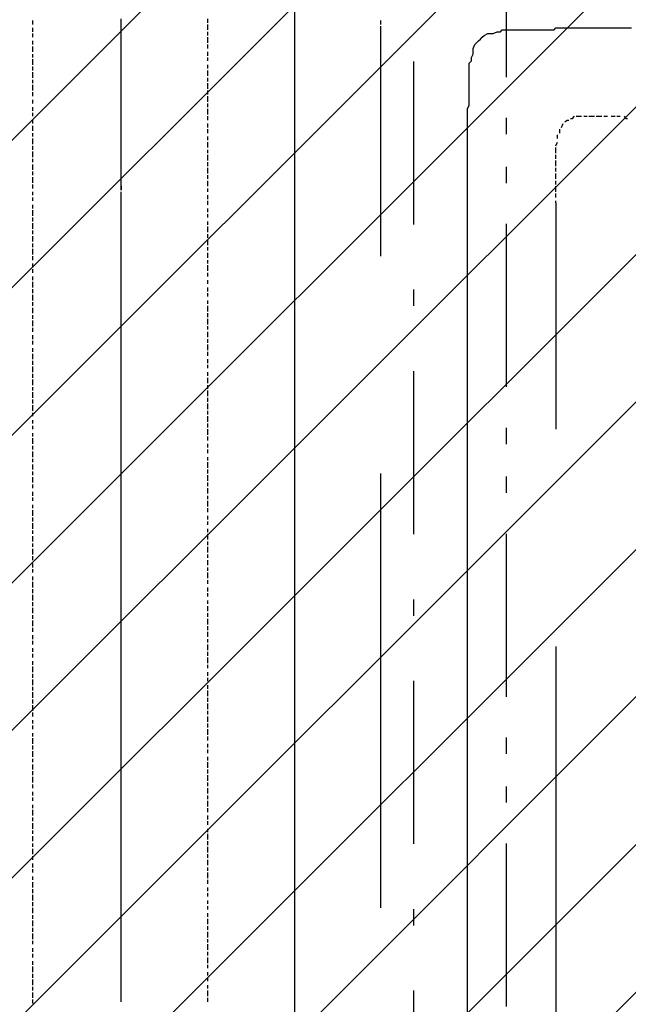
# Model space of a CAD drawing. Extents: x 997 to 109698, y 921 to 94021.
# Tile 441 of 656: x 25579 to 26978, y 40790 to 43055. Entities that reach past the tile are written whole.
import ezdxf

# ---------------------------------------------------------------- set-up
doc = ezdxf.new("R2010")
doc.units = 0
doc.header["$MEASUREMENT"] = 0
for name, color, linetype in [('12', 7, 'CONTINUOUS'), ('28', 7, 'CONTINUOUS'), ('40', 7, 'CONTINUOUS')]:
    doc.layers.add(name, color=color, linetype=linetype)

msp = doc.modelspace()

# ---------------------------------------------------------------- linework, layer by layer
at = {"layer": '12', "color": 5}
for p, q in [((26210.630503, 43234.563401), (26210.630503, 42459.563401)), ((25812.630503, 43043.563401), (25812.630503, 43056.563401)), ((25812.630503, 43035.563401), (25812.630503, 43043.563401)), ((25812.630503, 43022.563401), (25812.630503, 43035.563401)), ((26807.630503, 43031.563401), (26811.630503, 43035.563401)), ((26811.630503, 43035.563401), (26815.630503, 43035.563401)), ((26815.630503, 43035.563401), (26824.630503, 43035.563401)), ((26824.630503, 43035.563401), (26837.630503, 43035.563401)), ((26837.630503, 43035.563401), (26845.630503, 43035.563401)), ((26845.630503, 43035.563401), (26854.630503, 43035.563401)), ((26854.630503, 43035.563401), (26866.630503, 43035.563401)), ((26866.630503, 43035.563401), (26875.630503, 43035.563401)), ((26875.630503, 43035.563401), (26883.630503, 43035.563401)), ((26883.630503, 43035.563401), (26896.630503, 43035.563401)), ((26896.630503, 43035.563401), (26904.630503, 43035.563401)), ((26904.630503, 43035.563401), (26917.630503, 43035.563401)), ((26917.630503, 43035.563401), (26926.630503, 43035.563401)), ((26926.630503, 43035.563401), (26934.630503, 43035.563401)), ((26934.630503, 43035.563401), (26947.630503, 43035.563401)), ((26947.630503, 43035.563401), (26955.630503, 43035.563401)), ((26955.630503, 43035.563401), (26964.630503, 43035.563401)), ((26964.630503, 43035.563401), (26976.630503, 43035.563401)), ((26976.630503, 43035.563401), (26985.630503, 43035.563401)), ((25812.630503, 43014.563401), (25812.630503, 43022.563401)), ((25812.630503, 43005.563401), (25812.630503, 43014.563401)), ((26646.630503, 43018.563401), (26655.630503, 43022.563401)), ((26655.630503, 43022.563401), (26667.630503, 43022.563401)), ((26667.630503, 43022.563401), (26676.630503, 43026.563401)), ((26676.630503, 43026.563401), (26684.630503, 43026.563401)), ((26697.630503, 43031.563401), (26705.630503, 43031.563401)), ((26705.630503, 43031.563401), (26714.630503, 43031.563401)), ((26714.630503, 43031.563401), (26727.630503, 43031.563401)), ((26727.630503, 43031.563401), (26735.630503, 43031.563401)), ((26735.630503, 43031.563401), (26744.630503, 43031.563401)), ((26744.630503, 43031.563401), (26756.630503, 43031.563401)), ((26756.630503, 43031.563401), (26765.630503, 43031.563401)), ((26765.630503, 43031.563401), (26773.630503, 43031.563401)), ((26773.630503, 43031.563401), (26786.630503, 43031.563401)), ((26786.630503, 43031.563401), (26794.630503, 43031.563401)), ((26794.630503, 43031.563401), (26807.630503, 43031.563401)), ((25812.630503, 42992.563401), (25812.630503, 43005.563401)), ((25812.630503, 42984.563401), (25812.630503, 42992.563401)), ((26621.630503, 42988.563401), (26625.630503, 42997.563401)), ((26633.630503, 43005.563401), (26638.630503, 43009.563401)), ((25812.630503, 42975.563401), (25812.630503, 42984.563401)), ((25812.630503, 42963.563401), (25812.630503, 42975.563401)), ((26617.630503, 42967.563401), (26621.630503, 42975.563401)), ((26617.630503, 42959.563401), (26617.630503, 42967.563401)), ((26621.630503, 42975.563401), (26621.630503, 42988.563401)), ((25812.630503, 42954.563401), (25812.630503, 42963.563401)), ((25812.630503, 42946.563401), (25812.630503, 42954.563401)), ((25812.630503, 42933.563401), (25812.630503, 42946.563401)), ((26612.630503, 42937.563401), (26612.630503, 42946.563401)), ((25812.630503, 42925.563401), (25812.630503, 42933.563401)), ((25812.630503, 42916.563401), (25812.630503, 42925.563401)), ((26612.630503, 42929.563401), (26612.630503, 42937.563401)), ((26612.630503, 42916.563401), (26612.630503, 42929.563401)), ((25812.630503, 42904.563401), (25812.630503, 42916.563401)), ((25812.630503, 42895.563401), (25812.630503, 42904.563401)), ((26612.630503, 42908.563401), (26612.630503, 42916.563401)), ((26612.630503, 42899.563401), (26612.630503, 42908.563401)), ((26612.630503, 42887.563401), (26612.630503, 42899.563401)), ((25812.630503, 42882.563401), (25812.630503, 42895.563401)), ((25812.630503, 42874.563401), (25812.630503, 42882.563401)), ((26612.630503, 42878.563401), (26612.630503, 42887.563401)), ((26612.630503, 42870.563401), (26612.630503, 42878.563401)), ((25812.630503, 42865.563401), (25812.630503, 42874.563401)), ((25812.630503, 42853.563401), (25812.630503, 42865.563401)), ((26608.630503, 42849.563401), (26612.630503, 42857.563401)), ((26612.630503, 42857.563401), (26612.630503, 42870.563401)), ((25812.630503, 42844.563401), (25812.630503, 42853.563401)), ((25812.630503, 42836.563401), (25812.630503, 42844.563401)), ((25812.630503, 42823.563401), (25812.630503, 42836.563401)), ((26608.630503, 42836.563401), (26608.630503, 42849.563401)), ((26608.630503, 42832.563401), (26608.630503, 42836.563401)), ((26608.630503, 42061.563401), (26608.630503, 42832.563401)), ((25812.630503, 42815.563401), (25812.630503, 42823.563401)), ((25812.630503, 42806.563401), (25812.630503, 42815.563401)), ((25812.630503, 42793.563401), (25812.630503, 42806.563401)), ((25812.630503, 42785.563401), (25812.630503, 42793.563401)), ((25812.630503, 42772.563401), (25812.630503, 42785.563401)), ((25812.630503, 42764.563401), (25812.630503, 42772.563401)), ((25812.630503, 42755.563401), (25812.630503, 42764.563401)), ((25812.630503, 42743.563401), (25812.630503, 42755.563401)), ((25812.630503, 42734.563401), (25812.630503, 42743.563401)), ((25812.630503, 42726.563401), (25812.630503, 42734.563401)), ((25812.630503, 42713.563401), (25812.630503, 42726.563401)), ((25812.630503, 42705.563401), (25812.630503, 42713.563401)), ((25812.630503, 42696.563401), (25812.630503, 42705.563401)), ((25812.630503, 42683.563401), (25812.630503, 42696.563401)), ((25812.630503, 42675.563401), (25812.630503, 42683.563401)), ((25812.630503, 42662.563401), (25812.630503, 42675.563401)), ((25812.630503, 42671.563401), (25812.630503, 42662.563401)), ((25812.630503, 42645.563401), (25812.630503, 42658.563401)), ((25812.630503, 42637.563401), (25812.630503, 42645.563401)), ((25812.630503, 42628.563401), (25812.630503, 42637.563401)), ((25812.630503, 42616.563401), (25812.630503, 42628.563401)), ((25812.630503, 42607.563401), (25812.630503, 42616.563401)), ((25812.630503, 42599.563401), (25812.630503, 42607.563401)), ((25812.630503, 42586.563401), (25812.630503, 42599.563401)), ((25812.630503, 42578.563401), (25812.630503, 42586.563401)), ((25812.630503, 42569.563401), (25812.630503, 42578.563401)), ((25812.630503, 42556.563401), (25812.630503, 42569.563401)), ((25812.630503, 42548.563401), (25812.630503, 42556.563401)), ((25812.630503, 42535.563401), (25812.630503, 42548.563401)), ((25812.630503, 42527.563401), (25812.630503, 42535.563401)), ((25812.630503, 42518.563401), (25812.630503, 42527.563401)), ((25812.630503, 42506.563401), (25812.630503, 42518.563401)), ((25812.630503, 42497.563401), (25812.630503, 42506.563401)), ((25812.630503, 42489.563401), (25812.630503, 42497.563401)), ((25812.630503, 42476.563401), (25812.630503, 42489.563401)), ((25812.630503, 42467.563401), (25812.630503, 42476.563401)), ((25812.630503, 42459.563401), (25812.630503, 42467.563401)), ((25812.630503, 42446.563401), (25812.630503, 42459.563401)), ((25812.630503, 42438.563401), (25812.630503, 42446.563401)), ((26210.630503, 42459.563401), (26210.630503, 41460.563401)), ((25812.630503, 42429.563401), (25812.630503, 42438.563401)), ((25812.630503, 42417.563401), (25812.630503, 42429.563401)), ((25812.630503, 42408.563401), (25812.630503, 42417.563401)), ((25812.630503, 42396.563401), (25812.630503, 42408.563401)), ((25812.630503, 42387.563401), (25812.630503, 42396.563401)), ((25812.630503, 42379.563401), (25812.630503, 42387.563401)), ((25812.630503, 42366.563401), (25812.630503, 42379.563401)), ((25812.630503, 42357.563401), (25812.630503, 42366.563401)), ((25812.630503, 42349.563401), (25812.630503, 42357.563401)), ((25812.630503, 42336.563401), (25812.630503, 42349.563401)), ((25812.630503, 42328.563401), (25812.630503, 42336.563401)), ((25812.630503, 42319.563401), (25812.630503, 42328.563401)), ((25812.630503, 42307.563401), (25812.630503, 42319.563401)), ((25812.630503, 42298.563401), (25812.630503, 42307.563401)), ((25812.630503, 42285.563401), (25812.630503, 42298.563401)), ((25812.630503, 42277.563401), (25812.630503, 42285.563401)), ((25812.630503, 42269.563401), (25812.630503, 42277.563401)), ((25812.630503, 42256.563401), (25812.630503, 42269.563401)), ((25812.630503, 42247.563401), (25812.630503, 42256.563401)), ((25812.630503, 42239.563401), (25812.630503, 42247.563401)), ((25812.630503, 42226.563401), (25812.630503, 42239.563401)), ((25812.630503, 42218.563401), (25812.630503, 42226.563401)), ((25812.630503, 42209.563401), (25812.630503, 42218.563401)), ((25812.630503, 42197.563401), (25812.630503, 42209.563401)), ((25812.630503, 42188.563401), (25812.630503, 42197.563401)), ((25812.630503, 42175.563401), (25812.630503, 42188.563401)), ((25812.630503, 42167.563401), (25812.630503, 42175.563401)), ((25812.630503, 42158.563401), (25812.630503, 42167.563401)), ((25812.630503, 42146.563401), (25812.630503, 42158.563401)), ((25812.630503, 42137.563401), (25812.630503, 42146.563401)), ((25812.630503, 42129.563401), (25812.630503, 42137.563401)), ((25812.630503, 42116.563401), (25812.630503, 42129.563401)), ((25812.630503, 42108.563401), (25812.630503, 42116.563401)), ((25812.630503, 42099.563401), (25812.630503, 42108.563401)), ((25812.630503, 42086.563401), (25812.630503, 42099.563401)), ((25812.630503, 42078.563401), (25812.630503, 42086.563401)), ((25812.630503, 42065.563401), (25812.630503, 42078.563401)), ((25812.630503, 42057.563401), (25812.630503, 42065.563401)), ((26608.630503, 41062.563401), (26608.630503, 42061.563401)), ((25812.630503, 42048.563401), (25812.630503, 42057.563401)), ((25812.630503, 42036.563401), (25812.630503, 42048.563401)), ((25812.630503, 42027.563401), (25812.630503, 42036.563401)), ((25812.630503, 42019.563401), (25812.630503, 42027.563401)), ((25812.630503, 42006.563401), (25812.630503, 42019.563401)), ((25812.630503, 41998.563401), (25812.630503, 42006.563401)), ((25812.630503, 41989.563401), (25812.630503, 41998.563401)), ((25812.630503, 41976.563401), (25812.630503, 41989.563401)), ((25812.630503, 41968.563401), (25812.630503, 41976.563401)), ((25812.630503, 41955.563401), (25812.630503, 41968.563401)), ((25812.630503, 41947.563401), (25812.630503, 41955.563401)), ((25812.630503, 41938.563401), (25812.630503, 41947.563401)), ((25812.630503, 41926.563401), (25812.630503, 41938.563401)), ((25812.630503, 41917.563401), (25812.630503, 41926.563401)), ((25812.630503, 41909.563401), (25812.630503, 41917.563401)), ((25812.630503, 41896.563401), (25812.630503, 41909.563401)), ((25812.630503, 41888.563401), (25812.630503, 41896.563401)), ((25812.630503, 41879.563401), (25812.630503, 41888.563401)), ((25812.630503, 41866.563401), (25812.630503, 41879.563401)), ((25812.630503, 41858.563401), (25812.630503, 41866.563401)), ((25812.630503, 41849.563401), (25812.630503, 41858.563401)), ((25812.630503, 41837.563401), (25812.630503, 41849.563401)), ((25812.630503, 41828.563401), (25812.630503, 41837.563401)), ((25812.630503, 41816.563401), (25812.630503, 41828.563401)), ((25812.630503, 41807.563401), (25812.630503, 41816.563401)), ((25812.630503, 41799.563401), (25812.630503, 41807.563401)), ((25812.630503, 41786.563401), (25812.630503, 41799.563401)), ((25812.630503, 41777.563401), (25812.630503, 41786.563401)), ((25812.630503, 41769.563401), (25812.630503, 41777.563401)), ((25812.630503, 41756.563401), (25812.630503, 41769.563401)), ((25812.630503, 41748.563401), (25812.630503, 41756.563401)), ((25812.630503, 41739.563401), (25812.630503, 41748.563401)), ((25812.630503, 41727.563401), (25812.630503, 41739.563401)), ((25812.630503, 41718.563401), (25812.630503, 41727.563401)), ((25812.630503, 41705.563401), (25812.630503, 41718.563401)), ((25812.630503, 41697.563401), (25812.630503, 41705.563401)), ((25812.630503, 41689.563401), (25812.630503, 41697.563401)), ((25812.630503, 41676.563401), (25812.630503, 41689.563401)), ((25812.630503, 41667.563401), (25812.630503, 41676.563401)), ((25812.630503, 41659.563401), (25812.630503, 41667.563401)), ((25812.630503, 41646.563401), (25812.630503, 41659.563401)), ((25812.630503, 41638.563401), (25812.630503, 41646.563401)), ((25812.630503, 41629.563401), (25812.630503, 41638.563401)), ((25812.630503, 41617.563401), (25812.630503, 41629.563401)), ((25812.630503, 41608.563401), (25812.630503, 41617.563401)), ((25812.630503, 41595.563401), (25812.630503, 41608.563401)), ((25812.630503, 41587.563401), (25812.630503, 41595.563401)), ((25812.630503, 41578.563401), (25812.630503, 41587.563401)), ((25812.630503, 41566.563401), (25812.630503, 41578.563401)), ((25812.630503, 41557.563401), (25812.630503, 41566.563401)), ((25812.630503, 41549.563401), (25812.630503, 41557.563401)), ((25812.630503, 41536.563401), (25812.630503, 41549.563401)), ((25812.630503, 41528.563401), (25812.630503, 41536.563401)), ((25812.630503, 41519.563401), (25812.630503, 41528.563401)), ((25812.630503, 41507.563401), (25812.630503, 41519.563401)), ((25812.630503, 41498.563401), (25812.630503, 41507.563401)), ((25812.630503, 41485.563401), (25812.630503, 41498.563401)), ((25812.630503, 41477.563401), (25812.630503, 41485.563401)), ((25812.630503, 41468.563401), (25812.630503, 41477.563401)), ((25812.630503, 41456.563401), (25812.630503, 41468.563401)), ((25812.630503, 41447.563401), (25812.630503, 41456.563401)), ((26210.630503, 41460.563401), (26210.630503, 40461.563401)), ((25812.630503, 41439.563401), (25812.630503, 41447.563401)), ((25812.630503, 41426.563401), (25812.630503, 41439.563401)), ((25812.630503, 41418.563401), (25812.630503, 41426.563401)), ((25812.630503, 41409.563401), (25812.630503, 41418.563401)), ((25812.630503, 41396.563401), (25812.630503, 41409.563401)), ((25812.630503, 41388.563401), (25812.630503, 41396.563401)), ((25812.630503, 41375.563401), (25812.630503, 41388.563401)), ((25812.630503, 41367.563401), (25812.630503, 41375.563401)), ((25812.630503, 41358.563401), (25812.630503, 41367.563401)), ((25812.630503, 41346.563401), (25812.630503, 41358.563401)), ((25812.630503, 41337.563401), (25812.630503, 41346.563401)), ((25812.630503, 41329.563401), (25812.630503, 41337.563401)), ((25812.630503, 41316.563401), (25812.630503, 41329.563401)), ((25812.630503, 41308.563401), (25812.630503, 41316.563401)), ((25812.630503, 41299.563401), (25812.630503, 41308.563401)), ((25812.630503, 41286.563401), (25812.630503, 41299.563401)), ((25812.630503, 41278.563401), (25812.630503, 41286.563401)), ((25812.630503, 41269.563401), (25812.630503, 41278.563401)), ((25812.630503, 41257.563401), (25812.630503, 41269.563401)), ((25812.630503, 41248.563401), (25812.630503, 41257.563401)), ((25812.630503, 41236.563401), (25812.630503, 41248.563401)), ((25812.630503, 41227.563401), (25812.630503, 41236.563401)), ((25812.630503, 41219.563401), (25812.630503, 41227.563401)), ((25812.630503, 41206.563401), (25812.630503, 41219.563401)), ((25812.630503, 41198.563401), (25812.630503, 41206.563401)), ((25812.630503, 41189.563401), (25812.630503, 41198.563401)), ((25812.630503, 41176.563401), (25812.630503, 41189.563401)), ((25812.630503, 41168.563401), (25812.630503, 41176.563401)), ((25812.630503, 41159.563401), (25812.630503, 41168.563401)), ((25812.630503, 41147.563401), (25812.630503, 41159.563401)), ((25812.630503, 41138.563401), (25812.630503, 41147.563401)), ((25812.630503, 41126.563401), (25812.630503, 41138.563401)), ((25812.630503, 41117.563401), (25812.630503, 41126.563401)), ((25812.630503, 41109.563401), (25812.630503, 41117.563401)), ((25812.630503, 41096.563401), (25812.630503, 41109.563401)), ((25812.630503, 41087.563401), (25812.630503, 41096.563401)), ((25812.630503, 41079.563401), (25812.630503, 41087.563401)), ((25812.630503, 41066.563401), (25812.630503, 41079.563401)), ((25812.630503, 41058.563401), (25812.630503, 41066.563401)), ((25812.630503, 41049.563401), (25812.630503, 41058.563401)), ((25812.630503, 41037.563401), (25812.630503, 41049.563401)), ((26608.630503, 40063.563401), (26608.630503, 41062.563401)), ((25812.630503, 41028.563401), (25812.630503, 41037.563401)), ((25812.630503, 41015.563401), (25812.630503, 41028.563401)), ((25812.630503, 41007.563401), (25812.630503, 41015.563401)), ((25812.630503, 40999.563401), (25812.630503, 41007.563401)), ((25812.630503, 40986.563401), (25812.630503, 40999.563401)), ((25812.630503, 40977.563401), (25812.630503, 40986.563401)), ((25812.630503, 40969.563401), (25812.630503, 40977.563401)), ((25812.630503, 40956.563401), (25812.630503, 40969.563401)), ((25812.630503, 40948.563401), (25812.630503, 40956.563401)), ((25812.630503, 40939.563401), (25812.630503, 40948.563401)), ((25812.630503, 40927.563401), (25812.630503, 40939.563401)), ((25812.630503, 40918.563401), (25812.630503, 40927.563401)), ((25812.630503, 40905.563401), (25812.630503, 40918.563401)), ((25812.630503, 40897.563401), (25812.630503, 40905.563401)), ((25812.630503, 40888.563401), (25812.630503, 40897.563401)), ((25812.630503, 40876.563401), (25812.630503, 40888.563401)), ((25812.630503, 40867.563401), (25812.630503, 40876.563401)), ((25812.630503, 40859.563401), (25812.630503, 40867.563401)), ((25812.630503, 40846.563401), (25812.630503, 40859.563401)), ((25812.630503, 40838.563401), (25812.630503, 40846.563401)), ((25812.630503, 40829.563401), (25812.630503, 40838.563401)), ((25812.630503, 40816.563401), (25812.630503, 40829.563401)), ((25812.630503, 40808.563401), (25812.630503, 40816.563401)), ((25812.630503, 40795.563401), (25812.630503, 40808.563401))]:
    msp.add_line(p, q, dxfattribs=at)
at = {"layer": '12', "color": 1}
for p, q in [((25609.630503, 43043.563401), (25609.630503, 43052.563401)), ((25609.630503, 43026.563401), (25609.630503, 43035.563401)), ((26011.630503, 43047.563401), (26011.630503, 43056.563401)), ((26011.630503, 43031.563401), (26011.630503, 43043.563401)), ((26409.630503, 43043.563401), (26409.630503, 43052.563401)), ((26409.630503, 43035.563401), (26409.630503, 43039.563401)), ((26409.630503, 42510.563401), (26409.630503, 43035.563401)), ((25609.630503, 43014.563401), (25609.630503, 43022.563401)), ((26011.630503, 43018.563401), (26011.630503, 43026.563401)), ((26011.630503, 43001.563401), (26011.630503, 43014.563401)), ((25609.630503, 42997.563401), (25609.630503, 43005.563401)), ((25609.630503, 42980.563401), (25609.630503, 42992.563401)), ((26011.630503, 42988.563401), (26011.630503, 42997.563401)), ((25609.630503, 42967.563401), (25609.630503, 42975.563401)), ((26011.630503, 42971.563401), (26011.630503, 42980.563401)), ((26011.630503, 42959.563401), (26011.630503, 42967.563401)), ((25609.630503, 42950.563401), (25609.630503, 42963.563401)), ((25609.630503, 42937.563401), (25609.630503, 42946.563401)), ((26011.630503, 42942.563401), (26011.630503, 42950.563401)), ((25609.630503, 42920.563401), (25609.630503, 42933.563401)), ((26011.630503, 42925.563401), (26011.630503, 42937.563401)), ((25609.630503, 42908.563401), (25609.630503, 42916.563401)), ((25609.630503, 42891.563401), (25609.630503, 42904.563401)), ((26011.630503, 42912.563401), (26011.630503, 42920.563401)), ((26011.630503, 42895.563401), (26011.630503, 42908.563401)), ((25609.630503, 42878.563401), (25609.630503, 42887.563401)), ((26011.630503, 42882.563401), (26011.630503, 42891.563401)), ((26011.630503, 42865.563401), (26011.630503, 42878.563401)), ((25609.630503, 42861.563401), (25609.630503, 42870.563401)), ((26011.630503, 42853.563401), (26011.630503, 42861.563401)), ((25609.630503, 42844.563401), (25609.630503, 42853.563401)), ((25609.630503, 42832.563401), (25609.630503, 42840.563401)), ((26011.630503, 42836.563401), (26011.630503, 42849.563401)), ((26011.630503, 42823.563401), (26011.630503, 42832.563401)), ((26858.630503, 42832.563401), (26870.630503, 42832.563401)), ((26875.630503, 42832.563401), (26883.630503, 42832.563401)), ((26887.630503, 42832.563401), (26900.630503, 42832.563401)), ((26904.630503, 42832.563401), (26909.630503, 42832.563401)), ((26909.630503, 42832.563401), (26917.630503, 42832.563401)), ((26921.630503, 42832.563401), (26930.630503, 42832.563401)), ((26938.630503, 42832.563401), (26947.630503, 42832.563401)), ((26951.630503, 42832.563401), (26959.630503, 42832.563401)), ((25609.630503, 42815.563401), (25609.630503, 42823.563401)), ((25609.630503, 42798.563401), (25609.630503, 42810.563401)), ((26011.630503, 42806.563401), (26011.630503, 42815.563401)), ((26824.630503, 42806.563401), (26828.630503, 42815.563401)), ((25609.630503, 42785.563401), (25609.630503, 42793.563401)), ((26011.630503, 42793.563401), (26011.630503, 42802.563401)), ((26815.630503, 42781.563401), (26815.630503, 42789.563401)), ((26820.630503, 42793.563401), (26820.630503, 42802.563401)), ((25609.630503, 42768.563401), (25609.630503, 42781.563401)), ((25609.630503, 42755.563401), (25609.630503, 42764.563401)), ((26011.630503, 42777.563401), (26011.630503, 42785.563401)), ((26011.630503, 42760.563401), (26011.630503, 42772.563401)), ((26811.630503, 42764.563401), (26815.630503, 42772.563401)), ((25609.630503, 42738.563401), (25609.630503, 42751.563401)), ((26011.630503, 42747.563401), (26011.630503, 42755.563401)), ((26011.630503, 42730.563401), (26011.630503, 42743.563401)), ((26811.630503, 42747.563401), (26811.630503, 42760.563401)), ((26811.630503, 42734.563401), (26811.630503, 42743.563401)), ((25609.630503, 42726.563401), (25609.630503, 42734.563401)), ((25609.630503, 42709.563401), (25609.630503, 42721.563401)), ((26011.630503, 42717.563401), (26011.630503, 42726.563401)), ((26811.630503, 42717.563401), (26811.630503, 42730.563401)), ((25609.630503, 42696.563401), (25609.630503, 42705.563401)), ((26011.630503, 42700.563401), (26011.630503, 42713.563401)), ((26011.630503, 42688.563401), (26011.630503, 42696.563401)), ((26811.630503, 42705.563401), (26811.630503, 42713.563401)), ((26811.630503, 42688.563401), (26811.630503, 42700.563401)), ((25609.630503, 42679.563401), (25609.630503, 42692.563401)), ((25609.630503, 42666.563401), (25609.630503, 42675.563401)), ((26011.630503, 42671.563401), (26011.630503, 42683.563401)), ((26811.630503, 42675.563401), (26811.630503, 42683.563401)), ((25609.630503, 42650.563401), (25609.630503, 42658.563401)), ((26011.630503, 42658.563401), (26011.630503, 42666.563401)), ((26011.630503, 42641.563401), (26011.630503, 42650.563401)), ((26811.630503, 42658.563401), (26811.630503, 42671.563401)), ((26811.630503, 42645.563401), (26811.630503, 42654.563401)), ((25609.630503, 42637.563401), (25609.630503, 42645.563401)), ((25609.630503, 42620.563401), (25609.630503, 42628.563401)), ((26011.630503, 42628.563401), (26011.630503, 42637.563401)), ((26811.630503, 42633.563401), (26811.630503, 42637.563401)), ((26811.630503, 42633.563401), (26811.630503, 42112.563401)), ((25609.630503, 42603.563401), (25609.630503, 42616.563401)), ((26011.630503, 42611.563401), (26011.630503, 42620.563401)), ((26011.630503, 42599.563401), (26011.630503, 42607.563401)), ((25609.630503, 42590.563401), (25609.630503, 42599.563401)), ((25609.630503, 42573.563401), (25609.630503, 42586.563401)), ((26011.630503, 42582.563401), (26011.630503, 42590.563401)), ((25609.630503, 42561.563401), (25609.630503, 42569.563401)), ((26011.630503, 42565.563401), (26011.630503, 42578.563401)), ((26011.630503, 42552.563401), (26011.630503, 42561.563401)), ((25609.630503, 42544.563401), (25609.630503, 42556.563401)), ((25609.630503, 42531.563401), (25609.630503, 42539.563401)), ((26011.630503, 42535.563401), (26011.630503, 42548.563401)), ((25609.630503, 42514.563401), (25609.630503, 42527.563401)), ((26011.630503, 42523.563401), (26011.630503, 42531.563401)), ((26011.630503, 42506.563401), (26011.630503, 42518.563401)), ((25609.630503, 42501.563401), (25609.630503, 42510.563401)), ((25609.630503, 42484.563401), (25609.630503, 42493.563401)), ((26011.630503, 42493.563401), (26011.630503, 42501.563401)), ((25609.630503, 42472.563401), (25609.630503, 42480.563401)), ((26011.630503, 42476.563401), (26011.630503, 42489.563401)), ((26011.630503, 42463.563401), (26011.630503, 42472.563401)), ((25609.630503, 42455.563401), (25609.630503, 42463.563401)), ((25609.630503, 42438.563401), (25609.630503, 42451.563401)), ((26011.630503, 42446.563401), (26011.630503, 42455.563401)), ((25609.630503, 42425.563401), (25609.630503, 42434.563401)), ((26011.630503, 42429.563401), (26011.630503, 42438.563401)), ((26011.630503, 42417.563401), (26011.630503, 42425.563401)), ((25609.630503, 42408.563401), (25609.630503, 42421.563401)), ((25609.630503, 42396.563401), (25609.630503, 42404.563401)), ((26011.630503, 42400.563401), (26011.630503, 42408.563401)), ((25609.630503, 42379.563401), (25609.630503, 42391.563401)), ((26011.630503, 42383.563401), (26011.630503, 42396.563401)), ((26011.630503, 42370.563401), (26011.630503, 42379.563401)), ((25609.630503, 42366.563401), (25609.630503, 42374.563401)), ((25609.630503, 42349.563401), (25609.630503, 42362.563401)), ((26011.630503, 42353.563401), (26011.630503, 42366.563401)), ((25609.630503, 42336.563401), (25609.630503, 42345.563401)), ((26011.630503, 42341.563401), (26011.630503, 42349.563401)), ((26011.630503, 42324.563401), (26011.630503, 42336.563401)), ((25609.630503, 42319.563401), (25609.630503, 42328.563401)), ((25609.630503, 42307.563401), (25609.630503, 42315.563401)), ((26011.630503, 42311.563401), (26011.630503, 42319.563401)), ((25609.630503, 42290.563401), (25609.630503, 42298.563401)), ((26011.630503, 42294.563401), (26011.630503, 42307.563401)), ((26011.630503, 42281.563401), (26011.630503, 42290.563401)), ((25609.630503, 42273.563401), (25609.630503, 42285.563401)), ((25609.630503, 42260.563401), (25609.630503, 42269.563401)), ((26011.630503, 42264.563401), (26011.630503, 42273.563401)), ((25609.630503, 42243.563401), (25609.630503, 42256.563401)), ((26011.630503, 42252.563401), (26011.630503, 42260.563401)), ((26011.630503, 42235.563401), (26011.630503, 42243.563401)), ((25609.630503, 42230.563401), (25609.630503, 42239.563401)), ((25609.630503, 42213.563401), (25609.630503, 42226.563401)), ((26011.630503, 42218.563401), (26011.630503, 42230.563401)), ((25609.630503, 42201.563401), (25609.630503, 42209.563401)), ((25609.630503, 42184.563401), (25609.630503, 42197.563401)), ((26011.630503, 42205.563401), (26011.630503, 42213.563401)), ((26011.630503, 42188.563401), (26011.630503, 42201.563401)), ((25609.630503, 42171.563401), (25609.630503, 42180.563401)), ((26011.630503, 42175.563401), (26011.630503, 42184.563401)), ((25609.630503, 42154.563401), (25609.630503, 42167.563401)), ((26011.630503, 42158.563401), (26011.630503, 42171.563401)), ((26011.630503, 42146.563401), (26011.630503, 42154.563401)), ((25609.630503, 42142.563401), (25609.630503, 42150.563401)), ((25609.630503, 42125.563401), (25609.630503, 42133.563401)), ((26011.630503, 42129.563401), (26011.630503, 42142.563401)), ((25609.630503, 42112.563401), (25609.630503, 42120.563401)), ((26011.630503, 42116.563401), (26011.630503, 42125.563401)), ((26011.630503, 42099.563401), (26011.630503, 42112.563401)), ((25609.630503, 42095.563401), (25609.630503, 42103.563401)), ((25609.630503, 42078.563401), (25609.630503, 42091.563401)), ((26011.630503, 42086.563401), (26011.630503, 42095.563401)), ((25609.630503, 42065.563401), (25609.630503, 42074.563401)), ((25609.630503, 42048.563401), (25609.630503, 42061.563401)), ((26011.630503, 42070.563401), (26011.630503, 42078.563401)), ((26011.630503, 42057.563401), (26011.630503, 42065.563401)), ((25609.630503, 42036.563401), (25609.630503, 42044.563401)), ((26011.630503, 42040.563401), (26011.630503, 42048.563401)), ((25609.630503, 42019.563401), (25609.630503, 42031.563401)), ((26011.630503, 42023.563401), (26011.630503, 42036.563401)), ((26011.630503, 42010.563401), (26011.630503, 42019.563401)), ((25609.630503, 42006.563401), (25609.630503, 42015.563401)), ((25609.630503, 41989.563401), (25609.630503, 42002.563401)), ((26011.630503, 41993.563401), (26011.630503, 42006.563401)), ((26409.630503, 41011.563401), (26409.630503, 42010.563401)), ((25609.630503, 41976.563401), (25609.630503, 41985.563401)), ((26011.630503, 41981.563401), (26011.630503, 41989.563401)), ((26011.630503, 41964.563401), (26011.630503, 41976.563401)), ((25609.630503, 41959.563401), (25609.630503, 41968.563401)), ((25609.630503, 41947.563401), (25609.630503, 41955.563401)), ((26011.630503, 41951.563401), (26011.630503, 41959.563401)), ((25609.630503, 41930.563401), (25609.630503, 41938.563401)), ((25609.630503, 41913.563401), (25609.630503, 41926.563401)), ((26011.630503, 41934.563401), (26011.630503, 41947.563401)), ((26011.630503, 41921.563401), (26011.630503, 41930.563401)), ((25609.630503, 41900.563401), (25609.630503, 41909.563401)), ((26011.630503, 41904.563401), (26011.630503, 41913.563401)), ((25609.630503, 41883.563401), (25609.630503, 41896.563401)), ((26011.630503, 41892.563401), (26011.630503, 41900.563401)), ((26011.630503, 41875.563401), (26011.630503, 41883.563401)), ((25609.630503, 41871.563401), (25609.630503, 41879.563401)), ((25609.630503, 41854.563401), (25609.630503, 41866.563401)), ((26011.630503, 41858.563401), (26011.630503, 41871.563401)), ((25609.630503, 41841.563401), (25609.630503, 41849.563401)), ((25609.630503, 41824.563401), (25609.630503, 41837.563401)), ((26011.630503, 41845.563401), (26011.630503, 41854.563401)), ((26011.630503, 41828.563401), (26011.630503, 41841.563401)), ((25609.630503, 41811.563401), (25609.630503, 41820.563401)), ((26011.630503, 41816.563401), (26011.630503, 41824.563401)), ((25609.630503, 41794.563401), (25609.630503, 41803.563401)), ((25609.630503, 41782.563401), (25609.630503, 41790.563401)), ((26011.630503, 41799.563401), (26011.630503, 41811.563401)), ((26011.630503, 41786.563401), (26011.630503, 41794.563401)), ((25609.630503, 41765.563401), (25609.630503, 41773.563401)), ((26011.630503, 41769.563401), (26011.630503, 41782.563401)), ((25609.630503, 41748.563401), (25609.630503, 41761.563401)), ((25609.630503, 41735.563401), (25609.630503, 41744.563401)), ((26011.630503, 41756.563401), (26011.630503, 41765.563401)), ((26011.630503, 41739.563401), (26011.630503, 41748.563401)), ((25609.630503, 41718.563401), (25609.630503, 41731.563401)), ((26011.630503, 41727.563401), (26011.630503, 41735.563401)), ((25609.630503, 41705.563401), (25609.630503, 41714.563401)), ((25609.630503, 41689.563401), (25609.630503, 41701.563401)), ((26011.630503, 41710.563401), (26011.630503, 41718.563401)), ((26011.630503, 41693.563401), (26011.630503, 41705.563401)), ((25609.630503, 41676.563401), (25609.630503, 41684.563401)), ((26011.630503, 41680.563401), (26011.630503, 41689.563401)), ((26011.630503, 41663.563401), (26011.630503, 41676.563401)), ((25609.630503, 41659.563401), (25609.630503, 41672.563401)), ((25609.630503, 41646.563401), (25609.630503, 41655.563401)), ((26011.630503, 41650.563401), (26011.630503, 41659.563401)), ((25609.630503, 41629.563401), (25609.630503, 41638.563401)), ((26011.630503, 41634.563401), (26011.630503, 41646.563401)), ((25609.630503, 41617.563401), (25609.630503, 41625.563401)), ((25609.630503, 41600.563401), (25609.630503, 41608.563401)), ((26011.630503, 41621.563401), (26011.630503, 41629.563401)), ((26011.630503, 41604.563401), (26011.630503, 41617.563401)), ((26811.630503, 41612.563401), (26811.630503, 40609.563401)), ((25609.630503, 41587.563401), (25609.630503, 41595.563401)), ((26011.630503, 41591.563401), (26011.630503, 41600.563401)), ((26011.630503, 41574.563401), (26011.630503, 41587.563401)), ((25609.630503, 41570.563401), (25609.630503, 41578.563401)), ((25609.630503, 41553.563401), (25609.630503, 41566.563401)), ((26011.630503, 41562.563401), (26011.630503, 41570.563401)), ((25609.630503, 41540.563401), (25609.630503, 41549.563401)), ((26011.630503, 41545.563401), (26011.630503, 41553.563401)), ((26011.630503, 41532.563401), (26011.630503, 41540.563401)), ((25609.630503, 41523.563401), (25609.630503, 41536.563401)), ((25609.630503, 41511.563401), (25609.630503, 41519.563401)), ((26011.630503, 41515.563401), (26011.630503, 41523.563401)), ((25609.630503, 41494.563401), (25609.630503, 41507.563401)), ((26011.630503, 41498.563401), (26011.630503, 41511.563401)), ((25609.630503, 41481.563401), (25609.630503, 41490.563401)), ((25609.630503, 41464.563401), (25609.630503, 41477.563401)), ((26011.630503, 41485.563401), (26011.630503, 41494.563401)), ((26011.630503, 41468.563401), (26011.630503, 41481.563401)), ((25609.630503, 41451.563401), (25609.630503, 41460.563401)), ((26011.630503, 41456.563401), (26011.630503, 41464.563401)), ((26011.630503, 41439.563401), (26011.630503, 41451.563401)), ((25609.630503, 41435.563401), (25609.630503, 41443.563401)), ((25609.630503, 41422.563401), (25609.630503, 41430.563401)), ((26011.630503, 41426.563401), (26011.630503, 41435.563401)), ((25609.630503, 41405.563401), (25609.630503, 41413.563401)), ((26011.630503, 41409.563401), (26011.630503, 41422.563401)), ((26011.630503, 41396.563401), (26011.630503, 41405.563401)), ((25609.630503, 41388.563401), (25609.630503, 41401.563401)), ((25609.630503, 41375.563401), (25609.630503, 41384.563401)), ((26011.630503, 41380.563401), (26011.630503, 41388.563401)), ((25609.630503, 41358.563401), (25609.630503, 41371.563401)), ((26011.630503, 41367.563401), (26011.630503, 41375.563401)), ((25609.630503, 41346.563401), (25609.630503, 41354.563401)), ((25609.630503, 41329.563401), (25609.630503, 41341.563401)), ((26011.630503, 41350.563401), (26011.630503, 41358.563401)), ((26011.630503, 41333.563401), (26011.630503, 41346.563401)), ((25609.630503, 41316.563401), (25609.630503, 41325.563401)), ((26011.630503, 41320.563401), (26011.630503, 41329.563401)), ((26011.630503, 41303.563401), (26011.630503, 41316.563401)), ((25609.630503, 41299.563401), (25609.630503, 41312.563401)), ((25609.630503, 41286.563401), (25609.630503, 41295.563401)), ((26011.630503, 41291.563401), (26011.630503, 41299.563401)), ((25609.630503, 41269.563401), (25609.630503, 41278.563401)), ((26011.630503, 41274.563401), (26011.630503, 41286.563401)), ((26011.630503, 41261.563401), (26011.630503, 41269.563401)), ((25609.630503, 41257.563401), (25609.630503, 41265.563401)), ((25609.630503, 41240.563401), (25609.630503, 41248.563401)), ((26011.630503, 41244.563401), (26011.630503, 41257.563401)), ((25609.630503, 41223.563401), (25609.630503, 41236.563401)), ((26011.630503, 41231.563401), (26011.630503, 41240.563401)), ((26011.630503, 41214.563401), (26011.630503, 41223.563401)), ((25609.630503, 41210.563401), (25609.630503, 41219.563401)), ((25609.630503, 41193.563401), (25609.630503, 41206.563401)), ((26011.630503, 41202.563401), (26011.630503, 41210.563401)), ((25609.630503, 41181.563401), (25609.630503, 41189.563401)), ((26011.630503, 41185.563401), (26011.630503, 41193.563401)), ((26011.630503, 41168.563401), (26011.630503, 41181.563401)), ((25609.630503, 41164.563401), (25609.630503, 41176.563401)), ((25609.630503, 41151.563401), (25609.630503, 41159.563401)), ((26011.630503, 41155.563401), (26011.630503, 41164.563401)), ((25609.630503, 41134.563401), (25609.630503, 41147.563401)), ((26011.630503, 41138.563401), (26011.630503, 41151.563401)), ((26011.630503, 41126.563401), (26011.630503, 41134.563401)), ((25609.630503, 41121.563401), (25609.630503, 41130.563401)), ((25609.630503, 41104.563401), (25609.630503, 41113.563401)), ((26011.630503, 41109.563401), (26011.630503, 41121.563401)), ((25609.630503, 41092.563401), (25609.630503, 41100.563401)), ((26011.630503, 41096.563401), (26011.630503, 41104.563401)), ((26011.630503, 41079.563401), (26011.630503, 41092.563401)), ((25609.630503, 41075.563401), (25609.630503, 41083.563401)), ((25609.630503, 41058.563401), (25609.630503, 41070.563401)), ((26011.630503, 41066.563401), (26011.630503, 41075.563401)), ((25609.630503, 41045.563401), (25609.630503, 41054.563401)), ((26011.630503, 41049.563401), (26011.630503, 41058.563401)), ((26011.630503, 41037.563401), (26011.630503, 41045.563401)), ((25609.630503, 41028.563401), (25609.630503, 41041.563401)), ((25609.630503, 41015.563401), (25609.630503, 41024.563401)), ((26011.630503, 41020.563401), (26011.630503, 41028.563401)), ((25609.630503, 40999.563401), (25609.630503, 41011.563401)), ((26011.630503, 41007.563401), (26011.630503, 41015.563401)), ((26011.630503, 40990.563401), (26011.630503, 40999.563401)), ((25609.630503, 40986.563401), (25609.630503, 40994.563401)), ((25609.630503, 40969.563401), (25609.630503, 40982.563401)), ((26011.630503, 40973.563401), (26011.630503, 40986.563401)), ((25609.630503, 40956.563401), (25609.630503, 40965.563401)), ((25609.630503, 40939.563401), (25609.630503, 40952.563401)), ((26011.630503, 40960.563401), (26011.630503, 40969.563401)), ((26011.630503, 40943.563401), (26011.630503, 40956.563401)), ((25609.630503, 40927.563401), (25609.630503, 40935.563401)), ((26011.630503, 40931.563401), (26011.630503, 40939.563401)), ((25609.630503, 40910.563401), (25609.630503, 40918.563401)), ((26011.630503, 40914.563401), (26011.630503, 40927.563401)), ((26011.630503, 40901.563401), (26011.630503, 40910.563401)), ((25609.630503, 40897.563401), (25609.630503, 40905.563401)), ((25609.630503, 40880.563401), (25609.630503, 40888.563401)), ((26011.630503, 40884.563401), (26011.630503, 40897.563401)), ((25609.630503, 40863.563401), (25609.630503, 40876.563401)), ((26011.630503, 40872.563401), (26011.630503, 40880.563401)), ((26011.630503, 40855.563401), (26011.630503, 40863.563401)), ((25609.630503, 40850.563401), (25609.630503, 40859.563401)), ((25609.630503, 40833.563401), (25609.630503, 40846.563401)), ((26011.630503, 40842.563401), (26011.630503, 40850.563401)), ((25609.630503, 40821.563401), (25609.630503, 40829.563401)), ((25609.630503, 40804.563401), (25609.630503, 40816.563401)), ((26011.630503, 40825.563401), (26011.630503, 40833.563401)), ((26011.630503, 40808.563401), (26011.630503, 40821.563401)), ((25609.630503, 40791.563401), (25609.630503, 40800.563401)), ((26011.630503, 40795.563401), (26011.630503, 40804.563401))]:
    msp.add_line(p, q, dxfattribs=at)
at = {"layer": '12', "color": 5}
for points in [[(26638.630503, 43009.563401), (26642.630503, 43014.563401), (26646.630503, 43018.563401)], [(26684.630503, 43026.563401), (26688.630503, 43031.563401), (26697.630503, 43031.563401)], [(26625.630503, 42997.563401), (26629.630503, 43001.563401), (26633.630503, 43005.563401)], [(26612.630503, 42946.563401), (26612.630503, 42954.563401), (26617.630503, 42959.563401)]]:
    msp.add_lwpolyline(points, dxfattribs=at)
at = {"layer": '12', "color": 1}
for points in [[(26845.630503, 42827.563401), (26849.630503, 42827.563401), (26854.630503, 42832.563401)], [(26968.630503, 42832.563401), (26972.630503, 42827.563401), (26976.630503, 42827.563401)], [(26832.630503, 42819.563401), (26837.630503, 42823.563401), (26841.630503, 42823.563401)]]:
    msp.add_lwpolyline(points, dxfattribs=at)
at = {"layer": '28', "color": 2}
for p, q in [((18155.017182, 35370.953237), (36822.636205, 54038.572261)), ((18494.428437, 35370.953237), (36822.636205, 53699.161006)), ((18833.839692, 35370.953237), (36822.636205, 53359.749751)), ((19173.250947, 35370.953237), (36822.636205, 53020.338496)), ((19512.662202, 35370.953237), (36822.636205, 52680.927241)), ((19852.073457, 35370.953237), (36822.636205, 52341.515986)), ((20191.484712, 35370.953237), (36822.636205, 52002.104731)), ((20530.895967, 35370.953237), (36822.636205, 51662.693476)), ((20870.307222, 35370.953237), (36822.636205, 51323.282221)), ((21209.718477, 35370.953237), (36822.636205, 50983.870966)), ((21549.129732, 35370.953237), (36822.636205, 50644.459711))]:
    msp.add_line(p, q, dxfattribs=at)
at = {"layer": '28', "color": 4}
for p, q in [((26485.630503, 42583.563401), (26485.630503, 42958.563401)), ((26485.630503, 41871.063401), (26485.630503, 42246.063401)), ((26485.630503, 41158.563401), (26485.630503, 41533.563401)), ((26485.630503, 40446.063401), (26485.630503, 40821.063401))]:
    msp.add_line(p, q, dxfattribs=at)
at = {"layer": '28', "color": 4, "linetype": 'Continuous'}
for p, q in [((26485.630503, 42396.063401), (26485.630503, 42433.563401)), ((26485.630503, 41683.563401), (26485.630503, 41721.063401)), ((26485.630503, 40971.063401), (26485.630503, 41008.563401))]:
    msp.add_line(p, q, dxfattribs=at)
at = {"layer": '40', "color": 8, "linetype": 'Continuous'}
for p, q in [((26697.636205, 43297.204238), (26697.636205, 42922.204238)), ((26697.636205, 42828.454238), (26697.636205, 42790.954238)), ((26697.636205, 42715.954238), (26697.636205, 42678.454238)), ((26697.636205, 42584.704238), (26697.636205, 42209.704238)), ((26697.636205, 42115.954238), (26697.636205, 42078.454238)), ((26697.636205, 42003.454238), (26697.636205, 41965.954238)), ((26697.636205, 41872.204238), (26697.636205, 41497.204238)), ((26697.636205, 41403.454238), (26697.636205, 41365.954238)), ((26697.636205, 41290.954238), (26697.636205, 41253.454238)), ((26697.636205, 41159.704238), (26697.636205, 40784.704238))]:
    msp.add_line(p, q, dxfattribs=at)

doc.saveas('drawing.dxf')
